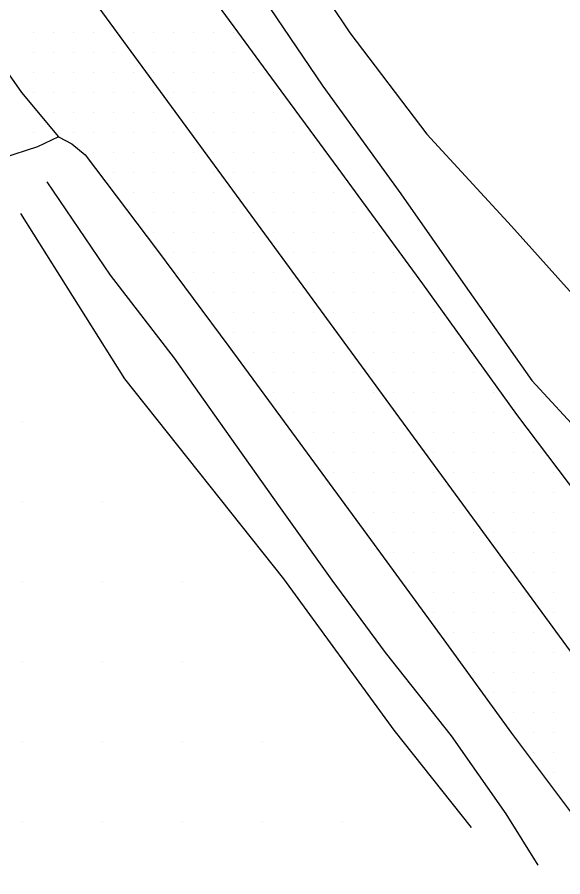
# Model space of a CAD drawing. Extents: x 1762120 to 1766775, y 709485 to 712965.
# Drawn here: x 1763379.2 to 1763447.4, y 712233.2 to 712340.7 of the extents above; entities that cross this region are included whole.
import ezdxf

# ---------------------------------------------------------------- set-up
doc = ezdxf.new("R2010")
doc.units = 0
for name, color, linetype in [('Exist DTM QL2 LIDAR Elevation Point', 7, 'Continuous'), ('Exist DTM Scan Elevation Point', 7, 'Continuous'), ('Exist Roads EOP', 7, 'Continuous'), ('Exist Roads EOP Other', 7, 'Continuous'), ('Exist Roads EOT', 7, 'Continuous'), ('PH Exist DTM Breakline', 7, 'Continuous')]:
    doc.layers.add(name, color=color, linetype=linetype)

msp = doc.modelspace()

# ---------------------------------------------------------------- linework, layer by layer
at = {"layer": 'Exist DTM QL2 LIDAR Elevation Point'}
for p, q in [((1763379.9, 712290.13), (1763379.9, 712290.13)), ((1763379.9, 712280.13), (1763379.9, 712280.13)), ((1763389.9, 712280.13), (1763389.9, 712280.13)), ((1763379.9, 712270.13), (1763379.9, 712270.13)), ((1763389.9, 712270.13), (1763389.9, 712270.13)), ((1763399.91, 712270.13), (1763399.91, 712270.13)), ((1763379.9, 712260.12), (1763379.9, 712260.12)), ((1763389.9, 712260.12), (1763389.9, 712260.12)), ((1763399.91, 712260.12), (1763399.91, 712260.12)), ((1763379.9, 712250.12), (1763379.9, 712250.12)), ((1763389.9, 712250.12), (1763389.9, 712250.12)), ((1763399.91, 712250.12), (1763399.91, 712250.12)), ((1763409.91, 712250.12), (1763409.91, 712250.12)), ((1763379.9, 712240.12), (1763379.9, 712240.12)), ((1763389.9, 712240.12), (1763389.9, 712240.12)), ((1763399.91, 712240.12), (1763399.91, 712240.12)), ((1763409.91, 712240.12), (1763409.91, 712240.12)), ((1763419.91, 712240.12), (1763419.91, 712240.12))]:
    msp.add_line(p, q, dxfattribs=at)
at = {"layer": 'Exist DTM Scan Elevation Point'}
for p, q in [((1763381.25, 712338.75), (1763381.25, 712338.75)), ((1763383.75, 712338.75), (1763383.75, 712338.75)), ((1763386.25, 712338.75), (1763386.25, 712338.75)), ((1763388.75, 712338.75), (1763388.75, 712338.75)), ((1763393.75, 712338.75), (1763393.75, 712338.75)), ((1763396.25, 712338.75), (1763396.25, 712338.75)), ((1763398.75, 712338.75), (1763398.75, 712338.75)), ((1763401.25, 712338.75), (1763401.25, 712338.75)), ((1763403.75, 712338.75), (1763403.75, 712338.75)), ((1763406.25, 712338.75), (1763406.25, 712338.75)), ((1763381.25, 712336.25), (1763381.25, 712336.25)), ((1763383.75, 712336.25), (1763383.75, 712336.25)), ((1763386.25, 712336.25), (1763386.25, 712336.25)), ((1763388.75, 712336.25), (1763388.75, 712336.25)), ((1763391.25, 712336.25), (1763391.25, 712336.25)), ((1763396.25, 712336.25), (1763396.25, 712336.25)), ((1763398.75, 712336.25), (1763398.75, 712336.25)), ((1763401.25, 712336.25), (1763401.25, 712336.25)), ((1763403.75, 712336.25), (1763403.75, 712336.25)), ((1763406.25, 712336.25), (1763406.25, 712336.25)), ((1763381.25, 712333.75), (1763381.25, 712333.75)), ((1763383.75, 712333.75), (1763383.75, 712333.75)), ((1763386.25, 712333.75), (1763386.25, 712333.75)), ((1763388.75, 712333.75), (1763388.75, 712333.75)), ((1763391.25, 712333.75), (1763391.25, 712333.75)), ((1763393.75, 712333.75), (1763393.75, 712333.75)), ((1763396.25, 712333.75), (1763396.25, 712333.75)), ((1763398.75, 712333.75), (1763398.75, 712333.75)), ((1763401.25, 712333.75), (1763401.25, 712333.75)), ((1763403.75, 712333.75), (1763403.75, 712333.75)), ((1763406.25, 712333.75), (1763406.25, 712333.75)), ((1763408.75, 712333.75), (1763408.75, 712333.75)), ((1763381.25, 712331.25), (1763381.25, 712331.25)), ((1763383.75, 712331.25), (1763383.75, 712331.25)), ((1763386.25, 712331.25), (1763386.25, 712331.25)), ((1763388.75, 712331.25), (1763388.75, 712331.25)), ((1763391.25, 712331.25), (1763391.25, 712331.25)), ((1763393.75, 712331.25), (1763393.75, 712331.25)), ((1763396.25, 712331.25), (1763396.25, 712331.25)), ((1763398.75, 712331.25), (1763398.75, 712331.25)), ((1763401.25, 712331.25), (1763401.25, 712331.25)), ((1763403.75, 712331.25), (1763403.75, 712331.25)), ((1763406.25, 712331.25), (1763406.25, 712331.25)), ((1763408.75, 712331.25), (1763408.75, 712331.25)), ((1763411.25, 712331.25), (1763411.25, 712331.25)), ((1763383.75, 712328.75), (1763383.75, 712328.75)), ((1763386.25, 712328.75), (1763386.25, 712328.75)), ((1763388.75, 712328.75), (1763388.75, 712328.75)), ((1763391.25, 712328.75), (1763391.25, 712328.75)), ((1763393.75, 712328.75), (1763393.75, 712328.75)), ((1763396.25, 712328.75), (1763396.25, 712328.75)), ((1763401.25, 712328.75), (1763401.25, 712328.75)), ((1763403.75, 712328.75), (1763403.75, 712328.75)), ((1763406.25, 712328.75), (1763406.25, 712328.75)), ((1763408.75, 712328.75), (1763408.75, 712328.75)), ((1763411.25, 712328.75), (1763411.25, 712328.75)), ((1763381.25, 712326.25), (1763381.25, 712326.25)), ((1763386.25, 712326.25), (1763386.25, 712326.25)), ((1763388.75, 712326.25), (1763388.75, 712326.25)), ((1763391.25, 712326.25), (1763391.25, 712326.25)), ((1763393.75, 712326.25), (1763393.75, 712326.25)), ((1763396.25, 712326.25), (1763396.25, 712326.25)), ((1763398.75, 712326.25), (1763398.75, 712326.25)), ((1763403.75, 712326.25), (1763403.75, 712326.25)), ((1763406.25, 712326.25), (1763406.25, 712326.25)), ((1763408.75, 712326.25), (1763408.75, 712326.25)), ((1763411.25, 712326.25), (1763411.25, 712326.25)), ((1763413.75, 712326.25), (1763413.75, 712326.25)), ((1763388.75, 712323.75), (1763388.75, 712323.75)), ((1763391.25, 712323.75), (1763391.25, 712323.75)), ((1763393.75, 712323.75), (1763393.75, 712323.75)), ((1763396.25, 712323.75), (1763396.25, 712323.75)), ((1763398.75, 712323.75), (1763398.75, 712323.75)), ((1763401.25, 712323.75), (1763401.25, 712323.75)), ((1763403.75, 712323.75), (1763403.75, 712323.75)), ((1763406.25, 712323.75), (1763406.25, 712323.75)), ((1763408.75, 712323.75), (1763408.75, 712323.75)), ((1763411.25, 712323.75), (1763411.25, 712323.75)), ((1763413.75, 712323.75), (1763413.75, 712323.75)), ((1763416.25, 712323.75), (1763416.25, 712323.75)), ((1763391.25, 712321.25), (1763391.25, 712321.25)), ((1763393.75, 712321.25), (1763393.75, 712321.25)), ((1763396.25, 712321.25), (1763396.25, 712321.25)), ((1763398.75, 712321.25), (1763398.75, 712321.25)), ((1763401.25, 712321.25), (1763401.25, 712321.25)), ((1763403.75, 712321.25), (1763403.75, 712321.25)), ((1763406.25, 712321.25), (1763406.25, 712321.25)), ((1763408.75, 712321.25), (1763408.75, 712321.25)), ((1763411.25, 712321.25), (1763411.25, 712321.25)), ((1763413.75, 712321.25), (1763413.75, 712321.25)), ((1763416.25, 712321.25), (1763416.25, 712321.25)), ((1763418.75, 712321.25), (1763418.75, 712321.25)), ((1763393.75, 712318.75), (1763393.75, 712318.75)), ((1763396.25, 712318.75), (1763396.25, 712318.75)), ((1763398.75, 712318.75), (1763398.75, 712318.75)), ((1763401.25, 712318.75), (1763401.25, 712318.75)), ((1763403.75, 712318.75), (1763403.75, 712318.75)), ((1763408.75, 712318.75), (1763408.75, 712318.75)), ((1763411.25, 712318.75), (1763411.25, 712318.75)), ((1763413.75, 712318.75), (1763413.75, 712318.75)), ((1763416.25, 712318.75), (1763416.25, 712318.75)), ((1763418.75, 712318.75), (1763418.75, 712318.75)), ((1763396.25, 712316.25), (1763396.25, 712316.25)), ((1763398.75, 712316.25), (1763398.75, 712316.25)), ((1763401.25, 712316.25), (1763401.25, 712316.25)), ((1763403.75, 712316.25), (1763403.75, 712316.25)), ((1763406.25, 712316.25), (1763406.25, 712316.25)), ((1763411.25, 712316.25), (1763411.25, 712316.25)), ((1763413.75, 712316.25), (1763413.75, 712316.25)), ((1763416.25, 712316.25), (1763416.25, 712316.25)), ((1763418.75, 712316.25), (1763418.75, 712316.25)), ((1763421.25, 712316.25), (1763421.25, 712316.25)), ((1763396.25, 712313.75), (1763396.25, 712313.75)), ((1763398.75, 712313.75), (1763398.75, 712313.75)), ((1763401.25, 712313.75), (1763401.25, 712313.75)), ((1763403.75, 712313.75), (1763403.75, 712313.75)), ((1763406.25, 712313.75), (1763406.25, 712313.75)), ((1763408.75, 712313.75), (1763408.75, 712313.75)), ((1763411.25, 712313.75), (1763411.25, 712313.75)), ((1763413.75, 712313.75), (1763413.75, 712313.75)), ((1763416.25, 712313.75), (1763416.25, 712313.75)), ((1763418.75, 712313.75), (1763418.75, 712313.75)), ((1763421.25, 712313.75), (1763421.25, 712313.75)), ((1763423.75, 712313.75), (1763423.75, 712313.75)), ((1763398.75, 712311.25), (1763398.75, 712311.25)), ((1763401.25, 712311.25), (1763401.25, 712311.25)), ((1763403.75, 712311.25), (1763403.75, 712311.25)), ((1763406.25, 712311.25), (1763406.25, 712311.25)), ((1763408.75, 712311.25), (1763408.75, 712311.25)), ((1763413.75, 712311.25), (1763413.75, 712311.25)), ((1763416.25, 712311.25), (1763416.25, 712311.25)), ((1763418.75, 712311.25), (1763418.75, 712311.25)), ((1763421.25, 712311.25), (1763421.25, 712311.25)), ((1763423.75, 712311.25), (1763423.75, 712311.25)), ((1763426.25, 712311.25), (1763426.25, 712311.25)), ((1763401.25, 712308.75), (1763401.25, 712308.75)), ((1763403.75, 712308.75), (1763403.75, 712308.75)), ((1763406.25, 712308.75), (1763406.25, 712308.75)), ((1763408.75, 712308.75), (1763408.75, 712308.75)), ((1763411.25, 712308.75), (1763411.25, 712308.75)), ((1763416.25, 712308.75), (1763416.25, 712308.75)), ((1763418.75, 712308.75), (1763418.75, 712308.75)), ((1763421.25, 712308.75), (1763421.25, 712308.75)), ((1763423.75, 712308.75), (1763423.75, 712308.75)), ((1763426.25, 712308.75), (1763426.25, 712308.75)), ((1763403.75, 712306.25), (1763403.75, 712306.25)), ((1763406.25, 712306.25), (1763406.25, 712306.25)), ((1763408.75, 712306.25), (1763408.75, 712306.25)), ((1763411.25, 712306.25), (1763411.25, 712306.25)), ((1763413.75, 712306.25), (1763413.75, 712306.25)), ((1763416.25, 712306.25), (1763416.25, 712306.25)), ((1763418.75, 712306.25), (1763418.75, 712306.25)), ((1763421.25, 712306.25), (1763421.25, 712306.25)), ((1763423.75, 712306.25), (1763423.75, 712306.25)), ((1763426.25, 712306.25), (1763426.25, 712306.25)), ((1763428.75, 712306.25), (1763428.75, 712306.25)), ((1763403.75, 712303.75), (1763403.75, 712303.75)), ((1763406.25, 712303.75), (1763406.25, 712303.75)), ((1763408.75, 712303.75), (1763408.75, 712303.75)), ((1763411.25, 712303.75), (1763411.25, 712303.75)), ((1763413.75, 712303.75), (1763413.75, 712303.75)), ((1763416.25, 712303.75), (1763416.25, 712303.75)), ((1763418.75, 712303.75), (1763418.75, 712303.75)), ((1763421.25, 712303.75), (1763421.25, 712303.75)), ((1763423.75, 712303.75), (1763423.75, 712303.75)), ((1763426.25, 712303.75), (1763426.25, 712303.75)), ((1763428.75, 712303.75), (1763428.75, 712303.75)), ((1763431.25, 712303.75), (1763431.25, 712303.75)), ((1763406.25, 712301.25), (1763406.25, 712301.25)), ((1763408.75, 712301.25), (1763408.75, 712301.25)), ((1763411.25, 712301.25), (1763411.25, 712301.25)), ((1763413.75, 712301.25), (1763413.75, 712301.25)), ((1763416.25, 712301.25), (1763416.25, 712301.25)), ((1763421.25, 712301.25), (1763421.25, 712301.25)), ((1763423.75, 712301.25), (1763423.75, 712301.25)), ((1763426.25, 712301.25), (1763426.25, 712301.25)), ((1763428.75, 712301.25), (1763428.75, 712301.25)), ((1763431.25, 712301.25), (1763431.25, 712301.25)), ((1763408.75, 712298.75), (1763408.75, 712298.75)), ((1763411.25, 712298.75), (1763411.25, 712298.75)), ((1763413.75, 712298.75), (1763413.75, 712298.75)), ((1763416.25, 712298.75), (1763416.25, 712298.75)), ((1763418.75, 712298.75), (1763418.75, 712298.75)), ((1763423.75, 712298.75), (1763423.75, 712298.75)), ((1763426.25, 712298.75), (1763426.25, 712298.75)), ((1763428.75, 712298.75), (1763428.75, 712298.75)), ((1763431.25, 712298.75), (1763431.25, 712298.75)), ((1763433.75, 712298.75), (1763433.75, 712298.75)), ((1763408.75, 712296.25), (1763408.75, 712296.25)), ((1763411.25, 712296.25), (1763411.25, 712296.25)), ((1763413.75, 712296.25), (1763413.75, 712296.25)), ((1763416.25, 712296.25), (1763416.25, 712296.25)), ((1763418.75, 712296.25), (1763418.75, 712296.25)), ((1763421.25, 712296.25), (1763421.25, 712296.25)), ((1763423.75, 712296.25), (1763423.75, 712296.25)), ((1763426.25, 712296.25), (1763426.25, 712296.25)), ((1763428.75, 712296.25), (1763428.75, 712296.25)), ((1763431.25, 712296.25), (1763431.25, 712296.25)), ((1763433.75, 712296.25), (1763433.75, 712296.25)), ((1763436.25, 712296.25), (1763436.25, 712296.25)), ((1763411.25, 712293.75), (1763411.25, 712293.75)), ((1763413.75, 712293.75), (1763413.75, 712293.75)), ((1763416.25, 712293.75), (1763416.25, 712293.75)), ((1763418.75, 712293.75), (1763418.75, 712293.75)), ((1763421.25, 712293.75), (1763421.25, 712293.75)), ((1763423.75, 712293.75), (1763423.75, 712293.75)), ((1763426.25, 712293.75), (1763426.25, 712293.75)), ((1763428.75, 712293.75), (1763428.75, 712293.75)), ((1763431.25, 712293.75), (1763431.25, 712293.75)), ((1763433.75, 712293.75), (1763433.75, 712293.75)), ((1763436.25, 712293.75), (1763436.25, 712293.75)), ((1763438.75, 712293.75), (1763438.75, 712293.75)), ((1763413.75, 712291.25), (1763413.75, 712291.25)), ((1763416.25, 712291.25), (1763416.25, 712291.25)), ((1763418.75, 712291.25), (1763418.75, 712291.25)), ((1763421.25, 712291.25), (1763421.25, 712291.25)), ((1763423.75, 712291.25), (1763423.75, 712291.25)), ((1763428.75, 712291.25), (1763428.75, 712291.25)), ((1763431.25, 712291.25), (1763431.25, 712291.25)), ((1763433.75, 712291.25), (1763433.75, 712291.25)), ((1763436.25, 712291.25), (1763436.25, 712291.25)), ((1763438.75, 712291.25), (1763438.75, 712291.25)), ((1763416.25, 712288.75), (1763416.25, 712288.75)), ((1763418.75, 712288.75), (1763418.75, 712288.75)), ((1763421.25, 712288.75), (1763421.25, 712288.75)), ((1763423.75, 712288.75), (1763423.75, 712288.75)), ((1763426.25, 712288.75), (1763426.25, 712288.75)), ((1763431.25, 712288.75), (1763431.25, 712288.75)), ((1763433.75, 712288.75), (1763433.75, 712288.75)), ((1763436.25, 712288.75), (1763436.25, 712288.75)), ((1763438.75, 712288.75), (1763438.75, 712288.75)), ((1763441.25, 712288.75), (1763441.25, 712288.75)), ((1763416.25, 712286.25), (1763416.25, 712286.25)), ((1763418.75, 712286.25), (1763418.75, 712286.25)), ((1763421.25, 712286.25), (1763421.25, 712286.25)), ((1763423.75, 712286.25), (1763423.75, 712286.25)), ((1763426.25, 712286.25), (1763426.25, 712286.25)), ((1763428.75, 712286.25), (1763428.75, 712286.25)), ((1763431.25, 712286.25), (1763431.25, 712286.25)), ((1763433.75, 712286.25), (1763433.75, 712286.25)), ((1763436.25, 712286.25), (1763436.25, 712286.25)), ((1763438.75, 712286.25), (1763438.75, 712286.25)), ((1763441.25, 712286.25), (1763441.25, 712286.25)), ((1763443.75, 712286.25), (1763443.75, 712286.25)), ((1763418.75, 712283.75), (1763418.75, 712283.75)), ((1763421.25, 712283.75), (1763421.25, 712283.75)), ((1763423.75, 712283.75), (1763423.75, 712283.75)), ((1763426.25, 712283.75), (1763426.25, 712283.75)), ((1763428.75, 712283.75), (1763428.75, 712283.75)), ((1763431.25, 712283.75), (1763431.25, 712283.75)), ((1763433.75, 712283.75), (1763433.75, 712283.75)), ((1763436.25, 712283.75), (1763436.25, 712283.75)), ((1763438.75, 712283.75), (1763438.75, 712283.75)), ((1763441.25, 712283.75), (1763441.25, 712283.75)), ((1763443.75, 712283.75), (1763443.75, 712283.75)), ((1763446.25, 712283.75), (1763446.25, 712283.75)), ((1763421.25, 712281.25), (1763421.25, 712281.25)), ((1763423.75, 712281.25), (1763423.75, 712281.25)), ((1763426.25, 712281.25), (1763426.25, 712281.25)), ((1763428.75, 712281.25), (1763428.75, 712281.25)), ((1763431.25, 712281.25), (1763431.25, 712281.25)), ((1763436.25, 712281.25), (1763436.25, 712281.25)), ((1763438.75, 712281.25), (1763438.75, 712281.25)), ((1763441.25, 712281.25), (1763441.25, 712281.25)), ((1763443.75, 712281.25), (1763443.75, 712281.25)), ((1763446.25, 712281.25), (1763446.25, 712281.25)), ((1763423.75, 712278.75), (1763423.75, 712278.75)), ((1763426.25, 712278.75), (1763426.25, 712278.75)), ((1763428.75, 712278.75), (1763428.75, 712278.75)), ((1763431.25, 712278.75), (1763431.25, 712278.75)), ((1763433.75, 712278.75), (1763433.75, 712278.75)), ((1763438.75, 712278.75), (1763438.75, 712278.75)), ((1763441.25, 712278.75), (1763441.25, 712278.75)), ((1763443.75, 712278.75), (1763443.75, 712278.75)), ((1763446.25, 712278.75), (1763446.25, 712278.75)), ((1763423.75, 712276.25), (1763423.75, 712276.25)), ((1763426.25, 712276.25), (1763426.25, 712276.25)), ((1763428.75, 712276.25), (1763428.75, 712276.25)), ((1763431.25, 712276.25), (1763431.25, 712276.25)), ((1763433.75, 712276.25), (1763433.75, 712276.25)), ((1763436.25, 712276.25), (1763436.25, 712276.25)), ((1763438.75, 712276.25), (1763438.75, 712276.25)), ((1763441.25, 712276.25), (1763441.25, 712276.25)), ((1763443.75, 712276.25), (1763443.75, 712276.25)), ((1763446.25, 712276.25), (1763446.25, 712276.25)), ((1763426.25, 712273.75), (1763426.25, 712273.75)), ((1763428.75, 712273.75), (1763428.75, 712273.75)), ((1763431.25, 712273.75), (1763431.25, 712273.75)), ((1763433.75, 712273.75), (1763433.75, 712273.75)), ((1763436.25, 712273.75), (1763436.25, 712273.75)), ((1763441.25, 712273.75), (1763441.25, 712273.75)), ((1763443.75, 712273.75), (1763443.75, 712273.75)), ((1763446.25, 712273.75), (1763446.25, 712273.75)), ((1763428.75, 712271.25), (1763428.75, 712271.25)), ((1763431.25, 712271.25), (1763431.25, 712271.25)), ((1763433.75, 712271.25), (1763433.75, 712271.25)), ((1763436.25, 712271.25), (1763436.25, 712271.25)), ((1763438.75, 712271.25), (1763438.75, 712271.25)), ((1763443.75, 712271.25), (1763443.75, 712271.25)), ((1763446.25, 712271.25), (1763446.25, 712271.25)), ((1763431.25, 712268.75), (1763431.25, 712268.75)), ((1763433.75, 712268.75), (1763433.75, 712268.75)), ((1763436.25, 712268.75), (1763436.25, 712268.75)), ((1763438.75, 712268.75), (1763438.75, 712268.75)), ((1763441.25, 712268.75), (1763441.25, 712268.75)), ((1763443.75, 712268.75), (1763443.75, 712268.75)), ((1763446.25, 712268.75), (1763446.25, 712268.75)), ((1763431.25, 712266.25), (1763431.25, 712266.25)), ((1763433.75, 712266.25), (1763433.75, 712266.25)), ((1763436.25, 712266.25), (1763436.25, 712266.25)), ((1763438.75, 712266.25), (1763438.75, 712266.25)), ((1763441.25, 712266.25), (1763441.25, 712266.25)), ((1763443.75, 712266.25), (1763443.75, 712266.25)), ((1763446.25, 712266.25), (1763446.25, 712266.25)), ((1763433.75, 712263.75), (1763433.75, 712263.75)), ((1763436.25, 712263.75), (1763436.25, 712263.75)), ((1763438.75, 712263.75), (1763438.75, 712263.75)), ((1763441.25, 712263.75), (1763441.25, 712263.75)), ((1763443.75, 712263.75), (1763443.75, 712263.75)), ((1763436.25, 712261.25), (1763436.25, 712261.25)), ((1763438.75, 712261.25), (1763438.75, 712261.25)), ((1763441.25, 712261.25), (1763441.25, 712261.25)), ((1763443.75, 712261.25), (1763443.75, 712261.25)), ((1763446.25, 712261.25), (1763446.25, 712261.25)), ((1763436.25, 712258.75), (1763436.25, 712258.75)), ((1763438.75, 712258.75), (1763438.75, 712258.75)), ((1763441.25, 712258.75), (1763441.25, 712258.75)), ((1763443.75, 712258.75), (1763443.75, 712258.75)), ((1763446.25, 712258.75), (1763446.25, 712258.75)), ((1763438.75, 712256.25), (1763438.75, 712256.25)), ((1763441.25, 712256.25), (1763441.25, 712256.25)), ((1763443.75, 712256.25), (1763443.75, 712256.25)), ((1763446.25, 712256.25), (1763446.25, 712256.25)), ((1763441.25, 712253.75), (1763441.25, 712253.75)), ((1763443.75, 712253.75), (1763443.75, 712253.75)), ((1763446.25, 712253.75), (1763446.25, 712253.75)), ((1763443.75, 712251.25), (1763443.75, 712251.25)), ((1763446.25, 712251.25), (1763446.25, 712251.25)), ((1763443.75, 712248.75), (1763443.75, 712248.75)), ((1763446.25, 712248.75), (1763446.25, 712248.75)), ((1763446.25, 712246.25), (1763446.25, 712246.25))]:
    msp.add_line(p, q, dxfattribs=at)
at = {"layer": 'Exist Roads EOP'}
for points in [[(1763577.7, 712105.58), (1763567.82, 712119.04), (1763558.94, 712131.11), (1763545.06, 712150.09), (1763530.59, 712169.73), (1763518.12, 712186.83), (1763506.04, 712203.37), (1763493.98, 712219.92), (1763485.18, 712232.04), (1763472.01, 712250.03), (1763459.53, 712266.97), (1763450.71, 712279.08), (1763441.69, 712291.04), (1763429.93, 712307.36), (1763419.34, 712321.86), (1763410.44, 712333.9), (1763401.61, 712345.99), (1763392.9, 712358.14)], [(1763373.83, 712341.46), (1763374.85, 712338.23), (1763379.73, 712331.32), (1763384.34, 712325.74), (1763386, 712324.87), (1763387.7, 712323.51), (1763396.73, 712311.56), (1763405.64, 712299.52), (1763414.52, 712287.46), (1763423.38, 712275.39), (1763432.23, 712263.3), (1763441.02, 712251.17), (1763450.03, 712239.2)]]:
    msp.add_lwpolyline(points, dxfattribs=at)
at = {"layer": 'Exist Roads EOP Other'}
msp.add_lwpolyline([(1763384.34, 712325.74), (1763381.73, 712324.52), (1763377.36, 712323.09), (1763373.89, 712318.95), (1763369.25, 712314.46), (1763366.59, 712312.21)], dxfattribs=at)
at = {"layer": 'Exist Roads EOT'}
msp.add_lwpolyline([(1763374.81, 712361.77), (1763407.93, 712316.57), (1763475.62, 712224.22), (1763531.99, 712147.32), (1763567.77, 712098.53)], dxfattribs=at)
at = {"layer": 'PH Exist DTM Breakline'}
for points in [[(1763367.41, 712426.05), (1763372.74, 712413.7), (1763378.91, 712402.64), (1763384.69, 712392.05), (1763391.72, 712379.89), (1763399.25, 712368.39), (1763404.65, 712360.14), (1763410.81, 712354.2), (1763415.52, 712346.62), (1763420.79, 712338.78)], [(1763407.47, 712346.78), (1763417.42, 712332.08), (1763427.15, 712318.62), (1763434.94, 712307.53), (1763443.55, 712295.27), (1763456.47, 712281.3)], [(1763420.79, 712338.78), (1763430.42, 712326.08), (1763440.99, 712314.57), (1763449.34, 712305.3), (1763455.74, 712290.59), (1763463.38, 712281.38), (1763465.2, 712279.81)], [(1763382.9, 712320.12), (1763390.79, 712308.47), (1763398.81, 712298.06), (1763405.05, 712289.23), (1763412.07, 712279.37), (1763418.55, 712270.3), (1763425.2, 712261.29), (1763433.48, 712250.86), (1763440.28, 712241.11), (1763444.32, 712234.69)], [(1763379.61, 712316.16), (1763392.59, 712295.49), (1763412.48, 712270.47), (1763426.31, 712251.58), (1763435.97, 712239.41)]]:
    msp.add_lwpolyline(points, dxfattribs=at)

doc.saveas('drawing.dxf')
